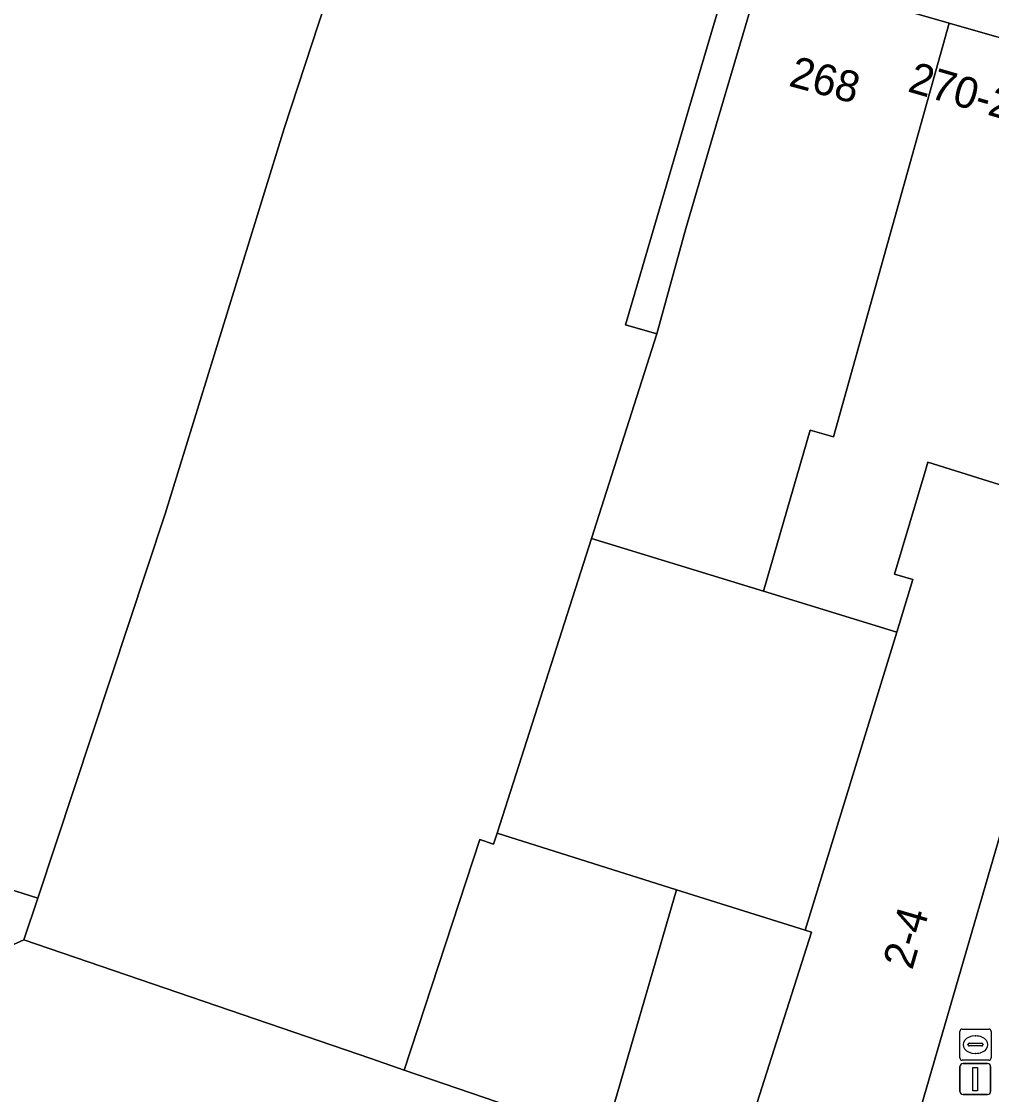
# Model space of a CAD drawing. Extents: x 162172 to 163187, y 382874 to 383685.
# Drawn here: x 162985.24 to 163016.48, y 383615.82 to 383650.35 of the extents above; entities that cross this region are included whole.
import ezdxf

# ---------------------------------------------------------------- set-up
doc = ezdxf.new("R2010")
doc.units = 0
for name, color, linetype in [('IMGEO_Brandkraan', 7, 'Continuous'), ('IMGEO_Erf', 7, 'Continuous'), ('IMGEO_Lichtmast', 7, 'Continuous'), ('IMGEO_Pand', 7, 'Continuous'), ('IMGEO_Pand_nummerreeks', 7, 'Continuous'), ('IMGEO_Voetgangersgebied_open', 7, 'Continuous'), ('IMGEO_Voetpad_open', 7, 'Continuous')]:
    doc.layers.add(name, color=color, linetype=linetype)

msp = doc.modelspace()

# ---------------------------------------------------------------- linework, layer by layer
at = {"layer": 'IMGEO_Brandkraan'}
for p, q in [((163015.458, 383617.003), (163015.458, 383617.855)), ((163015.533, 383617.929), (163016.385, 383617.929)), ((163015.946, 383617.709), (163015.971, 383617.709)), ((163016.459, 383617.855), (163016.459, 383617.003)), ((163015.717, 383617.423), (163015.717, 383617.435)), ((163016.155, 383617.386), (163015.757, 383617.386)), ((163015.76, 383617.472), (163016.158, 383617.472)), ((163016.201, 383617.435), (163016.201, 383617.423)), ((163015.969, 383617.149), (163015.944, 383617.149)), ((163016.385, 383616.929), (163015.533, 383616.929))]:
    msp.add_line(p, q, dxfattribs=at)
for points in [[(163015.458, 383617.003), (163015.458, 383617.855)], [(163015.533, 383617.929), (163016.385, 383617.929)], [(163016.459, 383617.855), (163016.459, 383617.003)], [(163016.385, 383616.929), (163015.533, 383616.929)]]:
    msp.add_lwpolyline(points, dxfattribs=at)
for centre, radius, start, end in [((163015.535, 383617.853), 0.0765, 91.552, 178.448), ((163015.535, 383617.853), 0.0765, 91.552, 178.448), ((163016.383, 383617.853), 0.0765, 1.552, 88.448), ((163016.383, 383617.853), 0.0765, 1.552, 88.448), ((163015.757, 383617.432), 0.0403, 85.8775, 175.7526), ((163015.754, 383617.422), 0.0366, 178.938, 274.7102), ((163016.158, 383617.429), 0.043, 264.8664, 352.4533), ((163016.162, 383617.434), 0.0386, 1.7309, 96.639), ((163015.535, 383617.005), 0.0765, 181.552, 268.448), ((163015.535, 383617.005), 0.0765, 181.552, 268.448), ((163016.383, 383617.005), 0.0765, 271.552, 358.448), ((163016.383, 383617.005), 0.0765, 271.552, 358.448)]:
    msp.add_arc(centre, radius, start, end, dxfattribs=at)
for centre, major_axis, ratio, start_param, end_param in [((163015.945, 383617.429), (-0.387, 0.002), 0.722429, 4.712389, 7.853982), ((163015.97, 383617.429), (-0.39, 0.002), 0.717154, 1.570796, 4.712389)]:
    msp.add_ellipse(centre, major_axis=major_axis, ratio=ratio, start_param=start_param, end_param=end_param, dxfattribs=at)
at = {"layer": 'IMGEO_Erf'}
for points in [[(163005.698, 383640.303), (163006.636, 383643.69), (163007.678, 383647.238), (163009.087, 383652.035), (163008.142, 383652.337), (163006.733, 383647.54), (163004.694, 383640.597)], [(163013.428, 383630.704), (163009.13, 383632.022), (163003.592, 383633.721), (163000.555, 383624.231), (163006.337, 383622.416), (163010.48, 383621.116)]]:
    msp.add_lwpolyline(points, close=True, dxfattribs=at)
msp.add_lwpolyline([(162984.986, 383620.655), (162985.325, 383620.803), (162985.77, 383622.145), (162971.272, 383626.756)], dxfattribs=at)
at = {"layer": 'IMGEO_Lichtmast'}
for p, q in [((163015.457, 383615.923), (163015.457, 383616.723)), ((163015.457, 383616.723), (163015.457, 383615.923)), ((163015.557, 383616.823), (163016.347, 383616.823)), ((163016.347, 383616.823), (163015.557, 383616.823)), ((163016.447, 383616.723), (163016.447, 383615.923)), ((163016.447, 383615.923), (163016.447, 383616.723)), ((163016.347, 383615.823), (163015.557, 383615.823)), ((163015.557, 383615.823), (163016.347, 383615.823))]:
    msp.add_line(p, q, dxfattribs=at)
msp.add_lwpolyline([(163015.877, 383616.698), (163016.027, 383616.698), (163016.027, 383615.948), (163015.877, 383615.948), (163015.877, 383616.698)], dxfattribs=at)
for centre, start, end in [((163015.557, 383616.723), 90, 180), ((163015.557, 383616.723), 90, 180), ((163016.347, 383616.723), 0, 90), ((163016.347, 383616.723), 360, 90), ((163015.557, 383615.923), 180, 270), ((163015.557, 383615.923), 180, 270), ((163016.347, 383615.923), 270, 0), ((163016.347, 383615.923), 270, 0)]:
    msp.add_arc(centre, 0.1, start, end, dxfattribs=at)
at = {"layer": 'IMGEO_Pand'}
for points in [[(162974.217, 383635.206), (162971.272, 383626.756), (162985.77, 383622.145), (162989.875, 383634.515), (162993.706, 383646.905), (162996.597, 383655.745), (162982.489, 383659.91), (162981.069, 383655.116), (162979.73, 383650.597), (162979.404, 383650.694)], [(163005.698, 383640.303), (163004.694, 383640.597), (163006.733, 383647.54), (163008.142, 383652.337), (163006.615, 383652.788), (163006.228, 383651.463), (162997.884, 383653.927), (162998.281, 383655.248), (162996.597, 383655.745), (162993.706, 383646.905), (162989.875, 383634.515), (162985.77, 383622.145), (162985.325, 383620.803), (162996.495, 383616.979), (162997.567, 383616.612), (163000, 383624.027), (163000.444, 383623.883), (163000.555, 383624.231), (163003.592, 383633.721)], [(163015.115, 383650.304), (163009.087, 383652.035), (163007.678, 383647.238), (163006.636, 383643.69), (163005.698, 383640.303), (163003.592, 383633.721), (163009.13, 383632.022), (163010.636, 383637.203), (163011.384, 383636.993)], [(163019.937, 383640.413), (163018.894, 383640.719), (163021.221, 383648.55), (163015.115, 383650.304), (163011.384, 383636.993), (163010.636, 383637.203), (163009.13, 383632.022), (163013.428, 383630.704), (163013.947, 383632.392), (163013.354, 383632.574), (163014.335, 383635.868), (163014.424, 383636.168), (163018.335, 383634.953)], [(163023.648, 383647.852), (163021.221, 383648.55), (163018.894, 383640.719), (163019.937, 383640.413), (163018.335, 383634.953), (163014.424, 383636.168), (163014.335, 383635.868), (163013.354, 383632.574), (163013.947, 383632.392), (163013.428, 383630.704), (163010.48, 383621.116), (163010.68, 383621.052), (163008.128, 383613.042), (163007.918, 383613.111), (163005.688, 383605.839), (163006.046, 383605.732), (163012.412, 383609.254)], [(163006.337, 383622.416), (163000.555, 383624.231), (163000.444, 383623.883), (163000, 383624.027), (162997.567, 383616.612), (163004.007, 383614.404)], [(163010.48, 383621.116), (163006.337, 383622.416), (163004.007, 383614.404), (163007.918, 383613.111), (163008.128, 383613.042), (163010.68, 383621.052)]]:
    msp.add_lwpolyline(points, close=True, dxfattribs=at)
at = {"layer": 'IMGEO_Voetgangersgebied_open'}
msp.add_lwpolyline([(163023.648, 383647.852), (163012.412, 383609.254), (163006.046, 383605.732), (163005.688, 383605.839), (163007.918, 383613.111), (163004.007, 383614.404), (162997.567, 383616.612), (162996.495, 383616.979), (162985.325, 383620.803), (162984.986, 383620.655)], dxfattribs=at)
at = {"layer": 'IMGEO_Voetpad_open'}
msp.add_lwpolyline([(163009.087, 383652.035), (163015.115, 383650.304), (163021.221, 383648.55), (163023.648, 383647.852), (163025.312, 383647.416), (163027.91, 383646.645), (163028.3, 383646.532), (163029.404, 383646.189), (163029.932, 383646.035), (163031.832, 383645.479), (163036.017, 383644.256), (163037.09, 383643.942), (163037.407, 383643.849), (163041.39, 383642.685), (163044.306, 383641.832), (163050.112, 383640.135), (163056.91, 383638.147), (163067.369, 383635.09), (163072.891, 383633.475), (163078.521, 383631.829)], dxfattribs=at)

# ---------------------------------------------------------------- texts
at = {"layer": 'IMGEO_Pand_nummerreeks'}
for s, rotation, p in [('268', 344.788, (163009.913, 383648.291)), ('270-270A', 343.7738, (163013.739, 383648.112)), ('2-4', 73.7683, (163013.921, 383619.807))]:
    msp.add_text(s, height=1, rotation=rotation, dxfattribs=at).set_placement(p)

doc.saveas('drawing.dxf')
